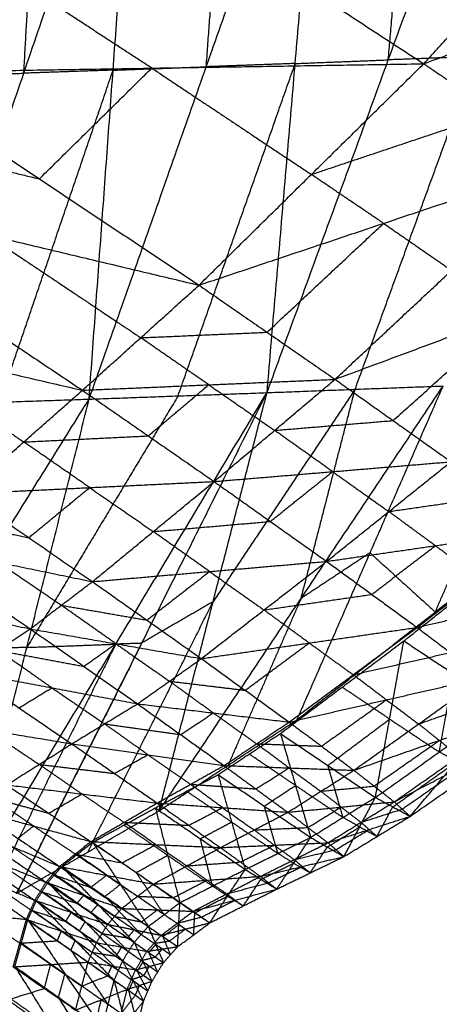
# Model space of a CAD drawing. Header units: millimetres. Extents: x -106 to 110, y -96 to 120.
# Tile 663 of 1020: x 90.8 to 92.24, y -45.35 to -41.97. Entities that reach past the tile are written whole.
import ezdxf

# ---------------------------------------------------------------- set-up
doc = ezdxf.new("R2010")
doc.units = ezdxf.units.MM
doc.header["$MEASUREMENT"] = 0
doc.layers.add('Default', color=7, linetype='Continuous', true_color=0x000000)

msp = doc.modelspace()

# ---------------------------------------------------------------- linework, layer by layer
at = {"layer": 'Default'}
for points in [[(91.6527, -43.2514, 10.3693), (92.0692, -42.1081, 9.6405), (92.4856, -40.9648, 8.9117)], [(91.0417, -43.2737, 10.063), (91.444, -42.1317, 9.3256), (91.8463, -40.9897, 8.5881)], [(91.6527, -43.2514, 10.3693), (91.7495, -42.1206, 9.4787), (91.8463, -40.9897, 8.5881)], [(92.0692, -42.1081, 9.6405), (92.1176, -41.5427, 9.1952), (92.166, -40.9773, 8.7499)], [(90.4282, -43.2945, 9.7591), (90.8173, -42.1539, 9.0142), (91.2064, -41.0132, 8.2692)], [(90.8173, -42.1539, 9.0142), (90.8498, -41.5889, 8.5628), (90.8823, -41.024, 8.1115)], [(91.0417, -43.2737, 10.063), (91.124, -42.1435, 9.1661), (91.2064, -41.0132, 8.2692)], [(91.444, -42.1317, 9.3256), (91.4852, -41.5666, 8.8771), (91.5264, -41.0015, 8.4286)], [(92.191, -42.1214, 13.5928), (92.557, -41.7186, 13.5853), (92.9229, -41.3159, 13.5778)], [(90.3227, -42.1516, 13.5893), (90.6732, -41.7561, 13.6097), (91.0236, -41.3605, 13.6301)], [(91.0236, -41.3605, 13.6301), (91.6073, -41.7409, 13.6115), (92.191, -42.1214, 13.5928)], [(92.191, -42.1214, 13.5928), (92.818, -41.8891, 13.476), (93.4451, -41.6568, 13.3592)], [(91.2569, -42.1365, 13.591), (90.965, -41.9463, 13.6004), (90.6732, -41.7561, 13.6097)], [(91.7495, -42.1206, 9.4787), (91.9093, -42.1144, 9.5596), (92.0692, -42.1081, 9.6405)], [(91.9552, -43.2399, 10.522), (92.1634, -42.6683, 10.1576), (92.3716, -42.0966, 9.7932)], [(92.3716, -42.0966, 9.7932), (92.2204, -42.1024, 9.7169), (92.0692, -42.1081, 9.6405)], [(90.3227, -42.1516, 13.5893), (91.2569, -42.1365, 13.591), (92.191, -42.1214, 13.5928)], [(90.7349, -43.2841, 9.9111), (90.9295, -42.7138, 9.5386), (91.124, -42.1435, 9.1661)], [(91.124, -42.1435, 9.1661), (90.9707, -42.1487, 9.0901), (90.8173, -42.1539, 9.0142)], [(90.8709, -42.5169, 13.6018), (91.0639, -42.3267, 13.5964), (91.2569, -42.1365, 13.591)], [(91.124, -42.1435, 9.1661), (91.284, -42.1376, 9.2458), (91.444, -42.1317, 9.3256)], [(91.2569, -42.1365, 13.591), (91.5309, -42.3191, 13.5973), (91.805, -42.5018, 13.6036)], [(91.3472, -43.2626, 10.2162), (91.5484, -42.6916, 9.8474), (91.7495, -42.1206, 9.4787)], [(91.4191, -42.8822, 13.6144), (91.805, -42.5018, 13.6036), (92.191, -42.1214, 13.5928)], [(91.7495, -42.1206, 9.4787), (91.5968, -42.1262, 9.4021), (91.444, -42.1317, 9.3256)], [(92.191, -42.1214, 13.5928), (92.439, -42.2894, 13.5037), (92.6869, -42.4573, 13.4146)], [(90.3227, -42.1516, 13.5893), (90.8709, -42.5169, 13.6018), (91.4191, -42.8822, 13.6144)], [(90.4932, -42.1647, 8.8564), (90.6552, -42.1593, 8.9353), (90.8173, -42.1539, 9.0142)], [(91.805, -42.5018, 13.6036), (92.122, -42.3956, 13.5537), (92.439, -42.2894, 13.5037)], [(90.1415, -42.3432, 13.5783), (90.5062, -42.4301, 13.5901), (90.8709, -42.5169, 13.6018)], [(91.4191, -42.8822, 13.6144), (92.053, -42.6698, 13.5145), (92.6869, -42.4573, 13.4146)], [(91.8864, -43.2057, 13.4859), (92.2867, -42.8315, 13.4502), (92.6869, -42.4573, 13.4146)], [(92.053, -42.6698, 13.5145), (91.929, -42.5858, 13.5591), (91.805, -42.5018, 13.6036)], [(89.9604, -42.5348, 13.5673), (90.4895, -42.889, 13.5982), (91.0187, -43.2432, 13.6292)], [(89.9604, -42.5348, 13.5673), (90.6897, -42.7085, 13.5909), (91.4191, -42.8822, 13.6144)], [(91.6528, -43.0439, 13.5502), (91.8529, -42.8568, 13.5323), (92.053, -42.6698, 13.5145)], [(92.053, -42.6698, 13.5145), (92.1698, -42.7506, 13.4824), (92.2867, -42.8315, 13.4502)], [(90.6897, -42.7085, 13.5909), (90.9543, -42.8856, 13.6063), (91.2189, -43.0627, 13.6218)], [(91.8864, -43.2057, 13.4859), (92.4975, -42.9783, 13.3211), (93.1085, -42.7509, 13.1562)], [(91.0187, -43.2432, 13.6292), (91.2189, -43.0627, 13.6218), (91.4191, -42.8822, 13.6144)], [(91.4191, -42.8822, 13.6144), (91.6528, -43.0439, 13.5502), (91.8864, -43.2057, 13.4859)], [(89.596, -42.9144, 13.5464), (90.3073, -43.0788, 13.5878), (91.0187, -43.2432, 13.6292)], [(92.0856, -43.3473, 13.3855), (92.2915, -43.1628, 13.3533), (92.4975, -42.9783, 13.3211)], [(91.2189, -43.0627, 13.6218), (91.4358, -43.0533, 13.586), (91.6528, -43.0439, 13.5502)], [(91.4526, -43.2245, 13.5575), (91.3357, -43.1436, 13.5897), (91.2189, -43.0627, 13.6218)], [(90.3073, -43.0788, 13.5878), (90.5623, -43.2498, 13.6129), (90.8173, -43.4209, 13.638)], [(91.0187, -43.2432, 13.6292), (91.4526, -43.2245, 13.5575), (91.8864, -43.2057, 13.4859)], [(91.2448, -43.4, 13.5793), (91.3487, -43.3122, 13.5684), (91.4526, -43.2245, 13.5575)], [(91.2819, -44.6882, 12.3244), (91.7698, -43.9583, 11.4995), (92.2577, -43.2284, 10.6747)], [(91.4526, -43.2245, 13.5575), (91.5656, -43.3028, 13.5326), (91.6787, -43.3812, 13.5077)], [(91.471, -43.5568, 13.5295), (91.6787, -43.3812, 13.5077), (91.8864, -43.2057, 13.4859)], [(91.6527, -43.2514, 10.3693), (91.9552, -43.2399, 10.522), (92.2577, -43.2284, 10.6747)], [(91.7556, -44.3753, 11.9977), (92.0067, -43.8018, 11.3362), (92.2577, -43.2284, 10.6747)], [(91.8864, -43.2057, 13.4859), (92.0856, -43.3473, 13.3855), (92.2847, -43.4889, 13.2851)], [(90.6142, -44.9797, 12.599), (91.1335, -44.1156, 11.4841), (91.6527, -43.2514, 10.3693)], [(90.6159, -43.5985, 13.6469), (90.8173, -43.4209, 13.638), (91.0187, -43.2432, 13.6292)], [(90.7922, -44.9736, 12.6871), (91.2225, -44.1125, 11.5282), (91.6527, -43.2514, 10.3693)], [(90.7926, -44.9716, 12.6881), (91.2227, -44.1115, 11.5287), (91.6527, -43.2514, 10.3693)], [(91.3472, -43.2626, 10.2162), (91.0876, -43.6946, 10.7736), (90.828, -44.1267, 11.331)], [(91.0187, -43.2432, 13.6292), (91.2448, -43.4, 13.5793), (91.471, -43.5568, 13.5295)], [(91.0417, -43.2737, 10.063), (91.3472, -43.2626, 10.2162), (91.6527, -43.2514, 10.3693)], [(91.2819, -44.6882, 12.3244), (91.4673, -43.9698, 11.3469), (91.6527, -43.2514, 10.3693)], [(91.9552, -43.2399, 10.522), (91.7113, -43.6049, 10.9344), (91.4673, -43.9698, 11.3469)], [(91.7698, -43.9583, 11.4995), (91.8625, -43.5991, 11.0108), (91.9552, -43.2399, 10.522)], [(89.9645, -45.002, 12.2783), (90.5031, -44.1379, 11.1707), (91.0417, -43.2737, 10.063)], [(90.4282, -43.2945, 9.7591), (90.7349, -43.2841, 9.9111), (91.0417, -43.2737, 10.063)], [(90.6142, -44.9797, 12.599), (90.828, -44.1267, 11.331), (91.0417, -43.2737, 10.063)], [(91.6787, -43.3812, 13.5077), (91.8822, -43.3642, 13.4466), (92.0856, -43.3473, 13.3855)], [(90.8173, -43.4209, 13.638), (91.0311, -43.4104, 13.6087), (91.2448, -43.4, 13.5793)], [(91.8779, -43.5228, 13.4073), (91.7783, -43.452, 13.4575), (91.6787, -43.3812, 13.5077)], [(91.0435, -43.5776, 13.5882), (90.9304, -43.4993, 13.6131), (90.8173, -43.4209, 13.638)], [(92.2303, -44.0051, 11.7065), (92.3558, -43.7184, 11.3758), (92.4814, -43.4317, 11.045)], [(91.471, -43.5568, 13.5295), (91.8779, -43.5228, 13.4073), (92.2847, -43.4889, 13.2851)], [(91.8573, -43.8312, 13.3621), (92.071, -43.66, 13.3236), (92.2847, -43.4889, 13.2851)], [(91.6641, -43.694, 13.4458), (91.771, -43.6084, 13.4266), (91.8779, -43.5228, 13.4073)], [(91.8779, -43.5228, 13.4073), (91.9744, -43.5914, 13.3655), (92.071, -43.66, 13.3236)], [(90.6159, -43.5985, 13.6469), (91.0435, -43.5776, 13.5882), (91.471, -43.5568, 13.5295)], [(91.0531, -43.9008, 13.5774), (91.262, -43.7288, 13.5535), (91.471, -43.5568, 13.5295)], [(91.471, -43.5568, 13.5295), (91.6641, -43.694, 13.4458), (91.8573, -43.8312, 13.3621)], [(90.6159, -43.5985, 13.6469), (90.8345, -43.7497, 13.6121), (91.0531, -43.9008, 13.5774)], [(90.8345, -43.7497, 13.6121), (90.939, -43.6637, 13.6002), (91.0435, -43.5776, 13.5882)], [(91.0435, -43.5776, 13.5882), (91.1528, -43.6532, 13.5708), (91.262, -43.7288, 13.5535)], [(91.7556, -44.3753, 11.9977), (92.2303, -44.0051, 11.7065), (92.705, -43.635, 11.4154)], [(92.071, -43.66, 13.3236), (92.2578, -43.633, 13.2416), (92.4445, -43.606, 13.1596)], [(92.2308, -43.7772, 13.198), (92.1509, -43.7186, 13.2608), (92.071, -43.66, 13.3236)], [(90.513, -43.6834, 13.6521), (90.6738, -43.7165, 13.6321), (90.8345, -43.7497, 13.6121)], [(91.262, -43.7288, 13.5535), (91.4631, -43.7114, 13.4996), (91.6641, -43.694, 13.4458)], [(91.4552, -43.866, 13.4697), (91.3586, -43.7974, 13.5116), (91.262, -43.7288, 13.5535)], [(91.8573, -43.8312, 13.3621), (92.2308, -43.7772, 13.198), (92.6043, -43.7232, 13.034)], [(92.168, -44.0581, 13.1463), (92.3862, -43.8906, 13.0901), (92.6043, -43.7232, 13.034)], [(90.4101, -43.7682, 13.6573), (90.6249, -43.9157, 13.6309), (90.8396, -44.0631, 13.6044)], [(90.4101, -43.7682, 13.6573), (90.7316, -43.8345, 13.6173), (91.0531, -43.9008, 13.5774)], [(92.1225, -44.1043, 11.7635), (92.3326, -43.9386, 11.6356), (92.5428, -43.7729, 11.5077)], [(92.0067, -43.8018, 11.3362), (91.8882, -43.8801, 11.4179), (91.7698, -43.9583, 11.4995)], [(92.0067, -43.8018, 11.3362), (92.1185, -43.9035, 11.5214), (92.2303, -44.0051, 11.7065)], [(92.0126, -43.9446, 13.2542), (92.1217, -43.8609, 13.2261), (92.2308, -43.7772, 13.198)], [(92.2308, -43.7772, 13.198), (92.3085, -43.8339, 13.1441), (92.3862, -43.8906, 13.0901)], [(90.7316, -43.8345, 13.6173), (90.839, -43.9082, 13.6041), (90.9463, -43.982, 13.5909)], [(91.0531, -43.9008, 13.5774), (91.4552, -43.866, 13.4697), (91.8573, -43.8312, 13.3621)], [(91.4271, -44.1651, 13.4445), (91.6422, -43.9981, 13.4033), (91.8573, -43.8312, 13.3621)], [(91.8573, -43.8312, 13.3621), (92.0126, -43.9446, 13.2542), (92.168, -44.0581, 13.1463)], [(91.2401, -44.0329, 13.5109), (91.3476, -43.9495, 13.4903), (91.4552, -43.866, 13.4697)], [(91.4552, -43.866, 13.4697), (91.5487, -43.9321, 13.4365), (91.6422, -43.9981, 13.4033)], [(90.8396, -44.0631, 13.6044), (90.9463, -43.982, 13.5909), (91.0531, -43.9008, 13.5774)], [(91.0531, -43.9008, 13.5774), (91.2401, -44.0329, 13.5109), (91.4271, -44.1651, 13.4445)], [(92.168, -44.0581, 13.1463), (92.503, -43.9798, 12.9512), (92.838, -43.9015, 12.7561)], [(90.1978, -43.9261, 13.6703), (90.5187, -43.9946, 13.6373), (90.8396, -44.0631, 13.6044)], [(91.0372, -44.8299, 12.5063), (91.2523, -44.3999, 11.9266), (91.4673, -43.9698, 11.3469)], [(91.4673, -43.9698, 11.3469), (91.345, -44.0407, 11.4378), (91.2227, -44.1115, 11.5287)], [(91.7698, -43.9583, 11.4995), (91.6443, -44.245, 11.8303), (91.5188, -44.5317, 12.1611)], [(91.6422, -43.9981, 13.4033), (91.8274, -43.9714, 13.3287), (92.0126, -43.9446, 13.2542)], [(90.9463, -43.982, 13.5909), (91.0932, -44.0075, 13.5509), (91.2401, -44.0329, 13.5109)], [(91.1334, -44.1141, 13.5245), (91.0398, -44.048, 13.5577), (90.9463, -43.982, 13.5909)], [(91.7976, -44.1116, 13.2954), (91.7199, -44.0548, 13.3493), (91.6422, -43.9981, 13.4033)], [(90.6196, -44.2106, 13.6366), (90.7296, -44.1368, 13.6205), (90.8396, -44.0631, 13.6044)], [(90.8396, -44.0631, 13.6044), (91.0236, -44.1918, 13.5476), (91.2076, -44.3205, 13.4907)], [(90.8396, -44.0631, 13.6044), (91.1334, -44.1141, 13.5245), (91.4271, -44.1651, 13.4445)], [(91.4271, -44.1651, 13.4445), (91.7976, -44.1116, 13.2954), (92.168, -44.0581, 13.1463)], [(91.7288, -44.3833, 13.2652), (91.9484, -44.2207, 13.2058), (92.168, -44.0581, 13.1463)], [(92.168, -44.0581, 13.1463), (92.282, -44.1443, 13.0247), (92.396, -44.2306, 12.9032)], [(90.7924, -44.9726, 12.6876), (91.0075, -44.5421, 12.1082), (91.2227, -44.1115, 11.5287)], [(91.2225, -44.1125, 11.5282), (91.0074, -44.5426, 12.1079), (90.7924, -44.9726, 12.6876)], [(91.2225, -44.1125, 11.5282), (91.178, -44.114, 11.5062), (91.1335, -44.1156, 11.4841)], [(91.578, -44.2742, 13.3549), (91.6878, -44.1929, 13.3251), (91.7976, -44.1116, 13.2954)], [(91.6986, -44.4225, 12.0301), (91.9106, -44.2634, 11.8968), (92.1225, -44.1043, 11.7635)], [(91.7976, -44.1116, 13.2954), (91.873, -44.1661, 13.2506), (91.9484, -44.2207, 13.2058)], [(92.0249, -44.6419, 12.28), (92.0737, -44.3731, 12.0217), (92.1225, -44.1043, 11.7635)], [(92.1225, -44.1043, 11.7635), (92.2932, -44.2174, 11.8955), (92.4638, -44.3305, 12.0275)], [(90.828, -44.1267, 11.331), (90.6655, -44.1323, 11.2508), (90.5031, -44.1379, 11.1707)], [(91.1335, -44.1156, 11.4841), (90.9183, -44.5461, 12.0636), (90.7032, -44.9766, 12.643)], [(90.7296, -44.1368, 13.6205), (90.8766, -44.1643, 13.584), (91.0236, -44.1918, 13.5476)], [(90.9136, -44.2655, 13.5636), (90.8216, -44.2012, 13.5921), (90.7296, -44.1368, 13.6205)], [(90.828, -44.1267, 11.331), (90.9807, -44.1211, 11.4076), (91.1335, -44.1156, 11.4841)], [(91.0236, -44.1918, 13.5476), (91.0785, -44.1529, 13.536), (91.1334, -44.1141, 13.5245)], [(91.1334, -44.1141, 13.5245), (91.2254, -44.1784, 13.496), (91.3174, -44.2428, 13.4676)], [(91.9484, -44.2207, 13.2058), (92.1152, -44.1825, 13.1152), (92.282, -44.1443, 13.0247)], [(91.2076, -44.3205, 13.4907), (91.3174, -44.2428, 13.4676), (91.4271, -44.1651, 13.4445)], [(91.4271, -44.1651, 13.4445), (91.578, -44.2742, 13.3549), (91.7288, -44.3833, 13.2652)], [(90.6196, -44.2106, 13.6366), (90.8008, -44.3344, 13.5906), (90.9819, -44.4581, 13.5447)], [(90.6196, -44.2106, 13.6366), (90.9136, -44.2655, 13.5636), (91.2076, -44.3205, 13.4907)], [(91.3174, -44.2428, 13.4676), (91.4477, -44.2585, 13.4112), (91.578, -44.2742, 13.3549)], [(91.4682, -44.3519, 13.378), (91.3928, -44.2973, 13.4228), (91.3174, -44.2428, 13.4676)], [(91.7288, -44.3833, 13.2652), (92.0624, -44.3069, 13.0842), (92.396, -44.2306, 12.9032)], [(92.0624, -44.3069, 13.0842), (92.0054, -44.2638, 13.145), (91.9484, -44.2207, 13.2058)], [(91.9509, -44.5489, 13.0581), (92.1735, -44.3898, 12.9806), (92.396, -44.2306, 12.9032)], [(92.2444, -44.4862, 12.1538), (92.2688, -44.3518, 12.0246), (92.2932, -44.2174, 11.8955)], [(90.8008, -44.3344, 13.5906), (90.8572, -44.3, 13.5771), (90.9136, -44.2655, 13.5636)], [(90.9136, -44.2655, 13.5636), (91.0042, -44.3274, 13.5407), (91.0947, -44.3893, 13.5177)], [(92.0737, -44.3731, 12.0217), (91.9921, -44.3182, 11.9593), (91.9106, -44.2634, 11.8968)], [(91.8398, -44.4661, 13.1617), (91.9511, -44.3865, 13.1229), (92.0624, -44.3069, 13.0842)], [(92.0624, -44.3069, 13.0842), (92.1179, -44.3484, 13.0324), (92.1735, -44.3898, 12.9806)], [(92.1735, -44.3898, 12.9806), (92.32, -44.3385, 12.8795), (92.4666, -44.2873, 12.7784)], [(90.9819, -44.4581, 13.5447), (91.0947, -44.3893, 13.5177), (91.2076, -44.3205, 13.4907)], [(91.2076, -44.3205, 13.4907), (91.3562, -44.4265, 13.4112), (91.5049, -44.5326, 13.3317)], [(91.2076, -44.3205, 13.4907), (91.4682, -44.3519, 13.378), (91.7288, -44.3833, 13.2652)], [(91.9509, -44.5489, 13.0581), (92.2441, -44.4465, 12.8559), (92.5372, -44.344, 12.6536)], [(92.0249, -44.6419, 12.28), (92.2444, -44.4862, 12.1538), (92.4638, -44.3305, 12.0275)], [(92.0894, -44.6574, 12.8415), (92.3133, -44.5007, 12.7476), (92.5372, -44.344, 12.6536)], [(92.1441, -44.7072, 12.632), (92.304, -44.5188, 12.3298), (92.4638, -44.3305, 12.0275)], [(90.4023, -44.3611, 13.6704), (90.6921, -44.4096, 13.6076), (90.9819, -44.4581, 13.5447)], [(91.2819, -44.6882, 12.3244), (91.5188, -44.5317, 12.1611), (91.7556, -44.3753, 11.9977)], [(91.3562, -44.4265, 13.4112), (91.4122, -44.3892, 13.3946), (91.4682, -44.3519, 13.378)], [(91.4682, -44.3519, 13.378), (91.5425, -44.4049, 13.3382), (91.6168, -44.458, 13.2984)], [(91.5049, -44.5326, 13.3317), (91.6168, -44.458, 13.2984), (91.7288, -44.3833, 13.2652)], [(91.7288, -44.3833, 13.2652), (91.8398, -44.4661, 13.1617), (91.9509, -44.5489, 13.0581)], [(91.8618, -44.5322, 12.1551), (91.9677, -44.4526, 12.0884), (92.0737, -44.3731, 12.0217)], [(92.0737, -44.3731, 12.0217), (92.159, -44.4296, 12.0878), (92.2444, -44.4862, 12.1538)], [(90.6921, -44.4096, 13.6076), (90.7811, -44.4692, 13.59), (90.8702, -44.5287, 13.5724)], [(91.0947, -44.3893, 13.5177), (91.2255, -44.4079, 13.4644), (91.3562, -44.4265, 13.4112)], [(91.2434, -44.4954, 13.4382), (91.1691, -44.4423, 13.478), (91.0947, -44.3893, 13.5177)], [(92.0894, -44.6574, 12.8415), (92.3405, -44.527, 12.6288), (92.5915, -44.3965, 12.4161)], [(92.1441, -44.7072, 12.632), (92.3678, -44.5518, 12.524), (92.5915, -44.3965, 12.4161)], [(92.2441, -44.4465, 12.8559), (92.2088, -44.4181, 12.9183), (92.1735, -44.3898, 12.9806)], [(91.4843, -44.564, 12.1782), (91.5915, -44.4932, 12.1041), (91.6986, -44.4225, 12.0301)], [(91.6986, -44.4225, 12.0301), (91.7505, -44.601, 12.2253), (91.8024, -44.7796, 12.4204)], [(91.6986, -44.4225, 12.0301), (91.8618, -44.5322, 12.1551), (92.0249, -44.6419, 12.28)], [(92.0202, -44.6032, 12.9498), (92.1321, -44.5248, 12.9029), (92.2441, -44.4465, 12.8559)], [(92.2441, -44.4465, 12.8559), (92.2787, -44.4736, 12.8017), (92.3133, -44.5007, 12.7476)], [(90.7584, -44.5992, 13.6001), (90.8702, -44.5287, 13.5724), (90.9819, -44.4581, 13.5447)], [(90.9819, -44.4581, 13.5447), (91.1286, -44.5598, 13.4768), (91.2752, -44.6614, 13.4088)], [(90.9819, -44.4581, 13.5447), (91.2434, -44.4954, 13.4382), (91.5049, -44.5326, 13.3317)], [(91.6168, -44.458, 13.2984), (91.7283, -44.462, 13.2301), (91.8398, -44.4661, 13.1617)], [(91.7279, -44.5408, 13.1949), (91.6724, -44.4994, 13.2467), (91.6168, -44.458, 13.2984)], [(91.1286, -44.5598, 13.4768), (91.186, -44.5276, 13.4575), (91.2434, -44.4954, 13.4382)], [(91.2434, -44.4954, 13.4382), (91.3167, -44.5462, 13.4042), (91.3901, -44.597, 13.3702)], [(91.7505, -44.601, 12.2253), (91.671, -44.5471, 12.1647), (91.5915, -44.4932, 12.1041)], [(92.0845, -44.6745, 12.456), (92.1942, -44.5967, 12.3929), (92.304, -44.5188, 12.3298)], [(92.304, -44.5188, 12.3298), (92.2742, -44.5025, 12.2418), (92.2444, -44.4862, 12.1538)], [(90.8702, -44.5287, 13.5724), (90.9994, -44.5442, 13.5246), (91.1286, -44.5598, 13.4768)], [(91.0168, -44.6303, 13.5044), (90.9435, -44.5795, 13.5384), (90.8702, -44.5287, 13.5724)], [(91.2752, -44.6614, 13.4088), (91.3901, -44.597, 13.3702), (91.5049, -44.5326, 13.3317)], [(91.5049, -44.5326, 13.3317), (91.6146, -44.6129, 13.238), (91.7243, -44.6932, 13.1444)], [(91.5049, -44.5326, 13.3317), (91.7279, -44.5408, 13.1949), (91.9509, -44.5489, 13.0581)], [(91.6146, -44.6129, 13.238), (91.6713, -44.5768, 13.2165), (91.7279, -44.5408, 13.1949)], [(91.7243, -44.6932, 13.1444), (91.8376, -44.6211, 13.1013), (91.9509, -44.5489, 13.0581)], [(91.7279, -44.5408, 13.1949), (91.7828, -44.5809, 13.1481), (91.8376, -44.6211, 13.1013)], [(91.9136, -44.7107, 12.3502), (91.8877, -44.6215, 12.2526), (91.8618, -44.5322, 12.1551)], [(91.9509, -44.5489, 13.0581), (92.0202, -44.6032, 12.9498), (92.0894, -44.6574, 12.8415)], [(92.1168, -44.6823, 12.7368), (92.2286, -44.6046, 12.6828), (92.3405, -44.527, 12.6288)], [(91.269, -44.6781, 12.3472), (91.3766, -44.621, 12.2627), (91.4843, -44.564, 12.1782)], [(91.4843, -44.564, 12.1782), (91.531, -44.7267, 12.3797), (91.5778, -44.8895, 12.5812)], [(91.4843, -44.564, 12.1782), (91.6433, -44.6718, 12.2993), (91.8024, -44.7796, 12.4204)], [(90.7584, -44.5992, 13.6001), (90.903, -44.6966, 13.5434), (91.0476, -44.794, 13.4867)], [(90.7584, -44.5992, 13.6001), (91.0168, -44.6303, 13.5044), (91.2752, -44.6614, 13.4088)], [(91.3901, -44.597, 13.3702), (91.5023, -44.605, 13.3041), (91.6146, -44.6129, 13.238)], [(91.4998, -44.6773, 13.2766), (91.4449, -44.6372, 13.3234), (91.3901, -44.597, 13.3702)], [(91.6433, -44.6718, 12.2993), (91.6969, -44.6364, 12.2623), (91.7505, -44.601, 12.2253)], [(91.7505, -44.601, 12.2253), (91.8321, -44.6559, 12.2877), (91.9136, -44.7107, 12.3502)], [(91.8376, -44.6211, 13.1013), (91.9289, -44.6121, 13.0256), (92.0202, -44.6032, 12.9498)], [(90.7062, -44.6429, 13.611), (90.8046, -44.6697, 13.5772), (90.903, -44.6966, 13.5434)], [(90.8507, -44.7402, 13.5543), (90.7784, -44.6916, 13.5827), (90.7062, -44.6429, 13.611)], [(90.903, -44.6966, 13.5434), (90.9599, -44.6635, 13.5239), (91.0168, -44.6303, 13.5044)], [(91.0168, -44.6303, 13.5044), (91.0891, -44.679, 13.4761), (91.1614, -44.7277, 13.4478)], [(91.531, -44.7267, 12.3797), (91.4538, -44.6739, 12.3212), (91.3766, -44.621, 12.2627)], [(91.8024, -44.7796, 12.4204), (91.9136, -44.7107, 12.3502), (92.0249, -44.6419, 12.28)], [(91.9069, -44.6753, 12.993), (91.8723, -44.6482, 13.0471), (91.8376, -44.6211, 13.1013)], [(91.9169, -44.8454, 12.7521), (91.9709, -44.7436, 12.516), (92.0249, -44.6419, 12.28)], [(92.0249, -44.6419, 12.28), (92.0845, -44.6745, 12.456), (92.1441, -44.7072, 12.632)], [(90.6539, -44.6865, 13.622), (90.7971, -44.783, 13.5695), (90.9404, -44.8794, 13.517)], [(90.6539, -44.6865, 13.622), (90.8507, -44.7402, 13.5543), (91.0476, -44.794, 13.4867)], [(90.7926, -44.9716, 12.6881), (91.0372, -44.8299, 12.5063), (91.2819, -44.6882, 12.3244)], [(91.0476, -44.794, 13.4867), (91.1614, -44.7277, 13.4478), (91.2752, -44.6614, 13.4088)], [(91.0535, -44.7964, 12.5127), (91.1612, -44.7373, 12.4299), (91.269, -44.6781, 12.3472)], [(91.269, -44.6781, 12.3472), (91.3112, -44.841, 12.5431), (91.3534, -45.0038, 12.7391)], [(91.269, -44.6781, 12.3472), (91.4234, -44.7838, 12.4642), (91.5778, -44.8895, 12.5812)], [(91.2752, -44.6614, 13.4088), (91.3839, -44.738, 13.3265), (91.4926, -44.8145, 13.2443)], [(91.2752, -44.6614, 13.4088), (91.4998, -44.6773, 13.2766), (91.7243, -44.6932, 13.1444)], [(91.3839, -44.738, 13.3265), (91.4419, -44.7077, 13.3016), (91.4998, -44.6773, 13.2766)], [(91.4998, -44.6773, 13.2766), (91.5541, -44.7156, 13.2355), (91.6085, -44.7539, 13.1943)], [(91.6901, -44.8346, 12.5008), (91.6667, -44.7532, 12.4001), (91.6433, -44.6718, 12.2993)], [(91.7243, -44.6932, 13.1444), (91.9069, -44.6753, 12.993), (92.0894, -44.6574, 12.8415)], [(91.7931, -44.7456, 13.0453), (91.85, -44.7105, 13.0191), (91.9069, -44.6753, 12.993)], [(91.8618, -44.798, 12.9461), (91.9756, -44.7277, 12.8938), (92.0894, -44.6574, 12.8415)], [(91.9069, -44.6753, 12.993), (91.9412, -44.7015, 12.9434), (91.9756, -44.7277, 12.8938)], [(91.9756, -44.7277, 12.8938), (92.0462, -44.705, 12.8153), (92.1168, -44.6823, 12.7368)], [(92.0305, -44.7763, 12.692), (92.0575, -44.7254, 12.574), (92.0845, -44.6745, 12.456)], [(92.0894, -44.6574, 12.8415), (92.1168, -44.6823, 12.7368), (92.1441, -44.7072, 12.632)], [(91.4926, -44.8145, 13.2443), (91.6085, -44.7539, 13.1943), (91.7243, -44.6932, 13.1444)], [(91.7243, -44.6932, 13.1444), (91.7931, -44.7456, 13.0453), (91.8618, -44.798, 12.9461)], [(91.8618, -44.798, 12.9461), (92.0029, -44.7526, 12.789), (92.1441, -44.7072, 12.632)], [(91.9709, -44.7436, 12.516), (91.9423, -44.7272, 12.4331), (91.9136, -44.7107, 12.3502)], [(91.9169, -44.8454, 12.7521), (92.0305, -44.7763, 12.692), (92.1441, -44.7072, 12.632)], [(90.6082, -44.7404, 13.6273), (90.7508, -44.8371, 13.5757), (90.8935, -44.9337, 13.5242)], [(90.6082, -44.7404, 13.6273), (90.7743, -44.8099, 13.5721), (90.9404, -44.8794, 13.517)], [(90.7971, -44.783, 13.5695), (90.8239, -44.7616, 13.5619), (90.8507, -44.7402, 13.5543)], [(90.8507, -44.7402, 13.5543), (90.9224, -44.7885, 13.5281), (90.994, -44.8367, 13.5018)], [(91.3112, -44.841, 12.5431), (91.2362, -44.7891, 12.4865), (91.1612, -44.7373, 12.4299)], [(91.1614, -44.7277, 13.4478), (91.2727, -44.7329, 13.3871), (91.3839, -44.738, 13.3265)], [(91.2701, -44.8043, 13.3655), (91.2157, -44.766, 13.4066), (91.1614, -44.7277, 13.4478)], [(91.4234, -44.7838, 12.4642), (91.4772, -44.7553, 12.4219), (91.531, -44.7267, 12.3797)], [(91.531, -44.7267, 12.3797), (91.6106, -44.7807, 12.4402), (91.6901, -44.8346, 12.5008)], [(91.6085, -44.7539, 13.1943), (91.7008, -44.7497, 13.1198), (91.7931, -44.7456, 13.0453)], [(91.6772, -44.8063, 13.0952), (91.6428, -44.7801, 13.1448), (91.6085, -44.7539, 13.1943)], [(91.8597, -44.8125, 12.5862), (91.9153, -44.7781, 12.5511), (91.9709, -44.7436, 12.516)], [(91.8893, -44.8217, 12.8491), (91.9461, -44.7871, 12.8191), (92.0029, -44.7526, 12.789)], [(91.9709, -44.7436, 12.516), (92.0007, -44.76, 12.604), (92.0305, -44.7763, 12.692)], [(92.0029, -44.7526, 12.789), (91.9893, -44.7402, 12.8414), (91.9756, -44.7277, 12.8938)], [(92.0029, -44.7526, 12.789), (92.0167, -44.7644, 12.7405), (92.0305, -44.7763, 12.692)], [(91.4656, -44.9467, 12.6601), (91.4445, -44.8653, 12.5621), (91.4234, -44.7838, 12.4642)], [(91.5778, -44.8895, 12.5812), (91.6901, -44.8346, 12.5008), (91.8024, -44.7796, 12.4204)], [(91.686, -44.9571, 12.8901), (91.7442, -44.8684, 12.6553), (91.8024, -44.7796, 12.4204)], [(91.8024, -44.7796, 12.4204), (91.8597, -44.8125, 12.5862), (91.9169, -44.8454, 12.7521)], [(90.5707, -44.8013, 13.6262), (90.7131, -44.8985, 13.5746), (90.8554, -44.9957, 13.5229)], [(90.5707, -44.8013, 13.6262), (90.7321, -44.8675, 13.5752), (90.8935, -44.9337, 13.5242)], [(90.7743, -44.8099, 13.5721), (90.8456, -44.8582, 13.5463), (90.9169, -44.9066, 13.5206)], [(90.9404, -44.8794, 13.517), (90.994, -44.8367, 13.5018), (91.0476, -44.794, 13.4867)], [(90.9479, -44.8793, 12.5748), (91.0007, -44.8378, 12.5437), (91.0535, -44.7964, 12.5127)], [(91.0476, -44.794, 13.4867), (91.155, -44.8669, 13.4154), (91.2625, -44.9399, 13.3442)], [(91.0476, -44.794, 13.4867), (91.2701, -44.8043, 13.3655), (91.4926, -44.8145, 13.2443)], [(91.0535, -44.7964, 12.5127), (91.1491, -44.941, 12.6555), (91.2447, -45.0856, 12.7984)], [(91.0535, -44.7964, 12.5127), (91.2035, -44.9001, 12.6259), (91.3534, -45.0038, 12.7391)], [(91.155, -44.8669, 13.4154), (91.2126, -44.8356, 13.3905), (91.2701, -44.8043, 13.3655)], [(91.2625, -44.9399, 13.3442), (91.3775, -44.8772, 13.2942), (91.4926, -44.8145, 13.2443)], [(91.2701, -44.8043, 13.3655), (91.3238, -44.8407, 13.3298), (91.3775, -44.8772, 13.2942)], [(91.4926, -44.8145, 13.2443), (91.6772, -44.8063, 13.0952), (91.8618, -44.798, 12.9461)], [(91.4926, -44.8145, 13.2443), (91.5612, -44.864, 13.1555), (91.6297, -44.9135, 13.0667)], [(91.5612, -44.864, 13.1555), (91.6192, -44.8352, 13.1253), (91.6772, -44.8063, 13.0952)], [(91.6297, -44.9135, 13.0667), (91.7458, -44.8558, 13.0064), (91.8618, -44.798, 12.9461)], [(91.6772, -44.8063, 13.0952), (91.7115, -44.831, 13.0508), (91.7458, -44.8558, 13.0064)], [(91.7458, -44.8558, 13.0064), (91.8175, -44.8387, 12.9277), (91.8893, -44.8217, 12.8491)], [(91.8015, -44.9012, 12.8211), (91.8306, -44.8569, 12.7037), (91.8597, -44.8125, 12.5862)], [(91.8618, -44.798, 12.9461), (91.8893, -44.8217, 12.8491), (91.9169, -44.8454, 12.7521)], [(90.994, -44.8367, 13.5018), (91.0745, -44.8518, 13.4586), (91.155, -44.8669, 13.4154)], [(91.1014, -44.9096, 13.4306), (91.0477, -44.8732, 13.4662), (90.994, -44.8367, 13.5018)], [(91.1491, -44.941, 12.6555), (91.0749, -44.8894, 12.5996), (91.0007, -44.8378, 12.5437)], [(91.2035, -44.9001, 12.6259), (91.2573, -44.8706, 12.5845), (91.3112, -44.841, 12.5431)], [(91.3112, -44.841, 12.5431), (91.3884, -44.8938, 12.6016), (91.4656, -44.9467, 12.6601)], [(91.6297, -44.9135, 13.0667), (91.7733, -44.8795, 12.9094), (91.9169, -44.8454, 12.7521)], [(91.686, -44.9571, 12.8901), (91.8015, -44.9012, 12.8211), (91.9169, -44.8454, 12.7521)], [(91.7442, -44.8684, 12.6553), (91.7172, -44.8515, 12.578), (91.6901, -44.8346, 12.5008)], [(91.7733, -44.8795, 12.9094), (91.7595, -44.8676, 12.9579), (91.7458, -44.8558, 13.0064)], [(90.5416, -44.8657, 13.6198), (90.684, -44.9636, 13.567), (90.8264, -45.0614, 13.5143)], [(90.5416, -44.8657, 13.6198), (90.6985, -44.9307, 13.5713), (90.8554, -44.9957, 13.5229)], [(90.7321, -44.8675, 13.5752), (90.8033, -44.9161, 13.5494), (90.8744, -44.9647, 13.5236)], [(90.8935, -44.9337, 13.5242), (90.9169, -44.9066, 13.5206), (90.9404, -44.8794, 13.517)], [(90.9003, -44.9339, 12.5897), (90.9241, -44.9066, 12.5822), (90.9479, -44.8793, 12.5748)], [(90.9404, -44.8794, 13.517), (91.0469, -44.9516, 13.4497), (91.1534, -45.0238, 13.3825)], [(90.9404, -44.8794, 13.517), (91.1014, -44.9096, 13.4306), (91.2625, -44.9399, 13.3442)], [(90.9479, -44.8793, 12.5748), (91.0721, -45.0099, 12.6936), (91.1963, -45.1404, 12.8124)], [(90.9479, -44.8793, 12.5748), (91.0963, -44.9824, 12.6866), (91.2447, -45.0856, 12.7984)], [(91.3534, -45.0038, 12.7391), (91.4656, -44.9467, 12.6601), (91.5778, -44.8895, 12.5812)], [(91.3775, -44.8772, 13.2942), (91.4694, -44.8706, 13.2248), (91.5612, -44.864, 13.1555)], [(91.4461, -44.9267, 13.2054), (91.4118, -44.902, 13.2498), (91.3775, -44.8772, 13.2942)], [(91.456, -45.0731, 13.0268), (91.5169, -44.9813, 12.804), (91.5778, -44.8895, 12.5812)], [(91.5778, -44.8895, 12.5812), (91.6319, -44.9233, 12.7356), (91.686, -44.9571, 12.8901)], [(91.6319, -44.9233, 12.7356), (91.6881, -44.8958, 12.6955), (91.7442, -44.8684, 12.6553)], [(91.6579, -44.9353, 12.9784), (91.7156, -44.9074, 12.9439), (91.7733, -44.8795, 12.9094)], [(91.7442, -44.8684, 12.6553), (91.7729, -44.8848, 12.7382), (91.8015, -44.9012, 12.8211)], [(91.7733, -44.8795, 12.9094), (91.7874, -44.8904, 12.8652), (91.8015, -44.9012, 12.8211)], [(90.9169, -44.9066, 13.5206), (90.9819, -44.9291, 13.4852), (91.0469, -44.9516, 13.4497)], [(91.0235, -44.9787, 13.4534), (90.9702, -44.9427, 13.487), (90.9169, -44.9066, 13.5206)], [(91.0721, -45.0099, 12.6936), (90.9981, -44.9582, 12.6379), (90.9241, -44.9066, 12.5822)], [(91.0469, -44.9516, 13.4497), (91.0742, -44.9306, 13.4401), (91.1014, -44.9096, 13.4306)], [(91.1014, -44.9096, 13.4306), (91.1547, -44.9457, 13.3969), (91.208, -44.9818, 13.3633)], [(91.2991, -45.0447, 12.7687), (91.2513, -44.9724, 12.6973), (91.2035, -44.9001, 12.6259)], [(91.2625, -44.9399, 13.3442), (91.4461, -44.9267, 13.2054), (91.6297, -44.9135, 13.0667)], [(91.3988, -45.0333, 13.1865), (91.5143, -44.9734, 13.1266), (91.6297, -44.9135, 13.0667)], [(91.571, -45.0151, 12.9584), (91.6015, -44.9692, 12.847), (91.6319, -44.9233, 12.7356)], [(91.6297, -44.9135, 13.0667), (91.6579, -44.9353, 12.9784), (91.686, -44.9571, 12.8901)], [(90.6985, -44.9307, 13.5713), (90.7697, -44.9796, 13.545), (90.8409, -45.0286, 13.5186)], [(90.8554, -44.9957, 13.5229), (90.8744, -44.9647, 13.5236), (90.8935, -44.9337, 13.5242)], [(90.8609, -44.9965, 12.5889), (90.8806, -44.9652, 12.5893), (90.9003, -44.9339, 12.5897)], [(90.8935, -44.9337, 13.5242), (90.9995, -45.0061, 13.4579), (91.1056, -45.0784, 13.3916)], [(90.8935, -44.9337, 13.5242), (91.0235, -44.9787, 13.4534), (91.1534, -45.0238, 13.3825)], [(90.9003, -44.9339, 12.5897), (91.0286, -45.0689, 12.7003), (91.1569, -45.2038, 12.811)], [(90.9003, -44.9339, 12.5897), (91.0483, -45.0372, 12.701), (91.1963, -45.1404, 12.8124)], [(91.0963, -44.9824, 12.6866), (91.1227, -44.9617, 12.671), (91.1491, -44.941, 12.6555)], [(91.1491, -44.941, 12.6555), (91.2241, -44.9929, 12.7121), (91.2991, -45.0447, 12.7687)], [(91.1534, -45.0238, 13.3825), (91.208, -44.9818, 13.3633), (91.2625, -44.9399, 13.3442)], [(91.2625, -44.9399, 13.3442), (91.3307, -44.9866, 13.2653), (91.3988, -45.0333, 13.1865)], [(91.3307, -44.9866, 13.2653), (91.3884, -44.9567, 13.2354), (91.4461, -44.9267, 13.2054)], [(91.3988, -45.0333, 13.1865), (91.5424, -44.9952, 13.0383), (91.686, -44.9571, 12.8901)], [(91.4461, -44.9267, 13.2054), (91.4802, -44.9501, 13.166), (91.5143, -44.9734, 13.1266)], [(91.456, -45.0731, 13.0268), (91.571, -45.0151, 12.9584), (91.686, -44.9571, 12.8901)], [(91.5169, -44.9813, 12.804), (91.4913, -44.964, 12.732), (91.4656, -44.9467, 12.6601)], [(91.5143, -44.9734, 13.1266), (91.5861, -44.9544, 13.0525), (91.6579, -44.9353, 12.9784)], [(90.8744, -44.9647, 13.5236), (90.937, -44.9854, 13.4907), (90.9995, -45.0061, 13.4579)], [(90.9805, -45.0371, 13.4573), (90.9275, -45.0009, 13.4904), (90.8744, -44.9647, 13.5236)], [(91.0286, -45.0689, 12.7003), (90.9546, -45.017, 12.6448), (90.8806, -44.9652, 12.5893)], [(90.9995, -45.0061, 13.4579), (91.0115, -44.9924, 13.4556), (91.0235, -44.9787, 13.4534)], [(91.0235, -44.9787, 13.4534), (91.0765, -45.0149, 13.4202), (91.1295, -45.0511, 13.3871)], [(91.2205, -45.113, 12.8054), (91.1584, -45.0477, 12.746), (91.0963, -44.9824, 12.6866)], [(91.208, -44.9818, 13.3633), (91.2693, -44.9842, 13.3143), (91.3307, -44.9866, 13.2653)], [(91.2761, -45.0285, 13.2845), (91.242, -45.0052, 13.3239), (91.208, -44.9818, 13.3633)], [(91.4047, -45.0385, 12.8829), (91.4608, -45.0099, 12.8434), (91.5169, -44.9813, 12.804)], [(91.5424, -44.9952, 13.0383), (91.5284, -44.9843, 13.0825), (91.5143, -44.9734, 13.1266)], [(91.5169, -44.9813, 12.804), (91.544, -44.9982, 12.8812), (91.571, -45.0151, 12.9584)], [(90.4932, -45.0263, 13.592), (90.6598, -45.0439, 13.5532), (90.8264, -45.0614, 13.5143)], [(90.8264, -45.0614, 13.5143), (90.8409, -45.0286, 13.5186), (90.8554, -44.9957, 13.5229)], [(90.831, -45.0625, 12.5743), (90.846, -45.0295, 12.5816), (90.8609, -44.9965, 12.5889)], [(90.8554, -44.9957, 13.5229), (90.9612, -45.0685, 13.4565), (91.0669, -45.1413, 13.3902)], [(90.8554, -44.9957, 13.5229), (90.9805, -45.0371, 13.4573), (91.1056, -45.0784, 13.3916)], [(90.8609, -44.9965, 12.5889), (90.9943, -45.1338, 12.6925), (91.1276, -45.271, 12.7962)], [(90.8609, -44.9965, 12.5889), (91.0089, -45.1002, 12.6999), (91.1569, -45.2038, 12.811)], [(91.0483, -45.0372, 12.701), (91.0602, -45.0235, 12.6973), (91.0721, -45.0099, 12.6936)], [(91.0721, -45.0099, 12.6936), (91.1463, -45.0614, 12.7495), (91.2205, -45.113, 12.8054)], [(91.1056, -45.0784, 13.3916), (91.1295, -45.0511, 13.3871), (91.1534, -45.0238, 13.3825)], [(91.1534, -45.0238, 13.3825), (91.2211, -45.0699, 13.3074), (91.2888, -45.116, 13.2322)], [(91.1534, -45.0238, 13.3825), (91.2761, -45.0285, 13.2845), (91.3988, -45.0333, 13.1865)], [(91.2447, -45.0856, 12.7984), (91.2991, -45.0447, 12.7687), (91.3534, -45.0038, 12.7391)], [(91.3457, -45.1551, 13.0785), (91.3496, -45.0795, 12.9088), (91.3534, -45.0038, 12.7391)], [(91.3534, -45.0038, 12.7391), (91.4047, -45.0385, 12.8829), (91.456, -45.0731, 13.0268)], [(91.4274, -45.0532, 13.1066), (91.4849, -45.0242, 13.0725), (91.5424, -44.9952, 13.0383)], [(91.5424, -44.9952, 13.0383), (91.5567, -45.0051, 12.9984), (91.571, -45.0151, 12.9584)], [(90.6598, -45.0439, 13.5532), (90.7318, -45.0934, 13.5244), (90.8037, -45.1429, 13.4956)], [(90.8409, -45.0286, 13.5186), (90.901, -45.0485, 13.4876), (90.9612, -45.0685, 13.4565)], [(90.9467, -45.1014, 13.4522), (90.8938, -45.065, 13.4854), (90.8409, -45.0286, 13.5186)], [(90.9943, -45.1338, 12.6925), (90.9201, -45.0816, 12.6371), (90.846, -45.0295, 12.5816)], [(90.9612, -45.0685, 13.4565), (90.9708, -45.0528, 13.4569), (90.9805, -45.0371, 13.4573)], [(90.9805, -45.0371, 13.4573), (91.0334, -45.0735, 13.4241), (91.0863, -45.1098, 13.3909)], [(91.1766, -45.1721, 12.8117), (91.1125, -45.1047, 12.7564), (91.0483, -45.0372, 12.701)], [(91.1295, -45.0511, 13.3871), (91.1753, -45.0605, 13.3472), (91.2211, -45.0699, 13.3074)], [(91.1972, -45.0972, 13.3119), (91.1633, -45.0742, 13.3495), (91.1295, -45.0511, 13.3871)], [(91.2211, -45.0699, 13.3074), (91.2486, -45.0492, 13.2959), (91.2761, -45.0285, 13.2845)], [(91.2761, -45.0285, 13.2845), (91.31, -45.0516, 13.2469), (91.3438, -45.0747, 13.2094)], [(91.2888, -45.116, 13.2322), (91.3438, -45.0747, 13.2094), (91.3988, -45.0333, 13.1865)], [(91.3496, -45.0795, 12.9088), (91.3243, -45.0621, 12.8388), (91.2991, -45.0447, 12.7687)], [(91.3438, -45.0747, 13.2094), (91.3856, -45.0639, 13.158), (91.4274, -45.0532, 13.1066)], [(91.3988, -45.0333, 13.1865), (91.4274, -45.0532, 13.1066), (91.456, -45.0731, 13.0268)], [(91.4009, -45.1141, 13.0526), (91.4028, -45.0763, 12.9678), (91.4047, -45.0385, 12.8829)], [(90.781, -45.2244, 13.4768), (90.8037, -45.1429, 13.4956), (90.8264, -45.0614, 13.5143)], [(90.7867, -45.2231, 12.505), (90.8089, -45.1428, 12.5397), (90.831, -45.0625, 12.5743)], [(90.8264, -45.0614, 13.5143), (90.9323, -45.1347, 13.4469), (91.0381, -45.208, 13.3795)], [(90.8264, -45.0614, 13.5143), (90.9467, -45.1014, 13.4522), (91.0669, -45.1413, 13.3902)], [(90.831, -45.0625, 12.5743), (90.9586, -45.2487, 12.6511), (91.0863, -45.435, 12.7278)], [(90.831, -45.0625, 12.5743), (90.9793, -45.1667, 12.6853), (91.1276, -45.271, 12.7962)], [(91.0089, -45.1002, 12.6999), (91.0188, -45.0845, 12.7001), (91.0286, -45.0689, 12.7003)], [(91.0286, -45.0689, 12.7003), (91.1026, -45.1205, 12.756), (91.1766, -45.1721, 12.8117)], [(91.0669, -45.1413, 13.3902), (91.0863, -45.1098, 13.3909), (91.1056, -45.0784, 13.3916)], [(91.1056, -45.0784, 13.3916), (91.1729, -45.1247, 13.3173), (91.2403, -45.1709, 13.243)], [(91.1056, -45.0784, 13.3916), (91.1972, -45.0972, 13.3119), (91.2888, -45.116, 13.2322)], [(91.1963, -45.1404, 12.8124), (91.2205, -45.113, 12.8054), (91.2447, -45.0856, 12.7984)], [(91.2447, -45.0856, 12.7984), (91.2708, -45.1478, 12.9445), (91.297, -45.2101, 13.0907)], [(91.2447, -45.0856, 12.7984), (91.2952, -45.1204, 12.9384), (91.3457, -45.1551, 13.0785)], [(91.2888, -45.116, 13.2322), (91.3724, -45.0946, 13.1295), (91.456, -45.0731, 13.0268)], [(91.2952, -45.1204, 12.9384), (91.3224, -45.0999, 12.9236), (91.3496, -45.0795, 12.9088)], [(91.3724, -45.0946, 13.1295), (91.3581, -45.0846, 13.1694), (91.3438, -45.0747, 13.2094)], [(91.3457, -45.1551, 13.0785), (91.4009, -45.1141, 13.0526), (91.456, -45.0731, 13.0268)], [(91.3496, -45.0795, 12.9088), (91.3752, -45.0968, 12.9807), (91.4009, -45.1141, 13.0526)], [(90.9323, -45.1347, 13.4469), (90.9395, -45.118, 13.4496), (90.9467, -45.1014, 13.4522)], [(90.9467, -45.1014, 13.4522), (90.9996, -45.138, 13.4185), (91.0525, -45.1746, 13.3848)], [(91.1422, -45.2374, 12.8036), (91.0756, -45.1688, 12.7518), (91.0089, -45.1002, 12.6999)], [(91.0863, -45.1098, 13.3909), (91.1296, -45.1172, 13.3541), (91.1729, -45.1247, 13.3173)], [(91.1536, -45.1561, 13.3166), (91.1199, -45.133, 13.3537), (91.0863, -45.1098, 13.3909)], [(91.1729, -45.1247, 13.3173), (91.1851, -45.1109, 13.3146), (91.1972, -45.0972, 13.3119)], [(91.1972, -45.0972, 13.3119), (91.2309, -45.1203, 13.2748), (91.2645, -45.1435, 13.2376)], [(91.2708, -45.1478, 12.9445), (91.2457, -45.1304, 12.8749), (91.2205, -45.113, 12.8054)], [(91.2403, -45.1709, 13.243), (91.2645, -45.1435, 13.2376), (91.2888, -45.116, 13.2322)], [(91.2888, -45.116, 13.2322), (91.3172, -45.1356, 13.1553), (91.3457, -45.1551, 13.0785)], [(91.3213, -45.1826, 13.0846), (91.3083, -45.1515, 13.0115), (91.2952, -45.1204, 12.9384)], [(91.3172, -45.1356, 13.1553), (91.3448, -45.1151, 13.1424), (91.3724, -45.0946, 13.1295)], [(91.3724, -45.0946, 13.1295), (91.3866, -45.1043, 13.091), (91.4009, -45.1141, 13.0526)], [(90.8037, -45.1429, 13.4956), (90.868, -45.1388, 13.4712), (90.9323, -45.1347, 13.4469)], [(90.9096, -45.2162, 13.4282), (90.8567, -45.1796, 13.4619), (90.8037, -45.1429, 13.4956)], [(90.9586, -45.2487, 12.6511), (90.8838, -45.1958, 12.5954), (90.8089, -45.1428, 12.5397)], [(90.9793, -45.1667, 12.6853), (90.9868, -45.1503, 12.6889), (90.9943, -45.1338, 12.6925)], [(90.9943, -45.1338, 12.6925), (91.0683, -45.1856, 12.7481), (91.1422, -45.2374, 12.8036)], [(91.0381, -45.208, 13.3795), (91.0525, -45.1746, 13.3848), (91.0669, -45.1413, 13.3902)], [(91.0669, -45.1413, 13.3902), (91.1341, -45.1878, 13.3158), (91.2012, -45.2344, 13.2414)], [(91.0669, -45.1413, 13.3902), (91.1536, -45.1561, 13.3166), (91.2403, -45.1709, 13.243)], [(91.1341, -45.1878, 13.3158), (91.1439, -45.1719, 13.3162), (91.1536, -45.1561, 13.3166)], [(91.1536, -45.1561, 13.3166), (91.1872, -45.1794, 13.2794), (91.2208, -45.2026, 13.2422)], [(91.1569, -45.2038, 12.811), (91.1766, -45.1721, 12.8117), (91.1963, -45.1404, 12.8124)], [(91.1963, -45.1404, 12.8124), (91.227, -45.2071, 12.9507), (91.2576, -45.2738, 13.089)], [(91.1963, -45.1404, 12.8124), (91.2466, -45.1753, 12.9515), (91.297, -45.2101, 13.0907)], [(91.2403, -45.1709, 13.243), (91.293, -45.163, 13.1607), (91.3457, -45.1551, 13.0785)], [(91.2466, -45.1753, 12.9515), (91.2587, -45.1615, 12.948), (91.2708, -45.1478, 12.9445)], [(91.2645, -45.1435, 13.2376), (91.2909, -45.1395, 13.1965), (91.3172, -45.1356, 13.1553)], [(91.293, -45.163, 13.1607), (91.2788, -45.1532, 13.1992), (91.2645, -45.1435, 13.2376)], [(91.2708, -45.1478, 12.9445), (91.2961, -45.1652, 13.0145), (91.3213, -45.1826, 13.0846)], [(91.297, -45.2101, 13.0907), (91.3213, -45.1826, 13.0846), (91.3457, -45.1551, 13.0785)], [(91.1069, -45.353, 12.762), (91.0431, -45.2599, 12.7236), (90.9793, -45.1667, 12.6853)], [(91.0525, -45.1746, 13.3848), (91.0933, -45.1812, 13.3503), (91.1341, -45.1878, 13.3158)], [(91.1197, -45.2212, 13.3104), (91.0861, -45.1979, 13.3476), (91.0525, -45.1746, 13.3848)], [(91.227, -45.2071, 12.9507), (91.2018, -45.1896, 12.8812), (91.1766, -45.1721, 12.8117)], [(91.2012, -45.2344, 13.2414), (91.2208, -45.2026, 13.2422), (91.2403, -45.1709, 13.243)], [(91.2208, -45.2026, 13.2422), (91.2447, -45.1966, 13.2045), (91.2686, -45.1905, 13.1668)], [(91.2403, -45.1709, 13.243), (91.2686, -45.1905, 13.1668), (91.297, -45.2101, 13.0907)], [(91.2773, -45.2419, 13.0898), (91.262, -45.2086, 13.0207), (91.2466, -45.1753, 12.9515)], [(91.2686, -45.1905, 13.1668), (91.2808, -45.1767, 13.1638), (91.293, -45.163, 13.1607)], [(91.293, -45.163, 13.1607), (91.3072, -45.1728, 13.1227), (91.3213, -45.1826, 13.0846)], [(90.781, -45.2244, 13.4768), (90.9096, -45.2162, 13.4282), (91.0381, -45.208, 13.3795)], [(90.781, -45.2244, 13.4768), (90.8881, -45.2985, 13.4048), (90.9951, -45.3727, 13.3328)], [(90.7867, -45.2231, 12.505), (90.9226, -45.4408, 12.5548), (91.0585, -45.6584, 12.6047)], [(90.7867, -45.2231, 12.505), (90.9365, -45.329, 12.6164), (91.0863, -45.435, 12.7278)], [(90.8881, -45.2985, 13.4048), (90.8988, -45.2574, 13.4165), (90.9096, -45.2162, 13.4282)], [(90.9096, -45.2162, 13.4282), (90.9631, -45.2533, 13.3922), (91.0166, -45.2903, 13.3562)], [(90.9951, -45.3727, 13.3328), (91.0166, -45.2903, 13.3562), (91.0381, -45.208, 13.3795)], [(91.0381, -45.208, 13.3795), (91.1052, -45.2549, 13.3043), (91.1724, -45.3017, 13.229)], [(91.0381, -45.208, 13.3795), (91.1197, -45.2212, 13.3104), (91.2012, -45.2344, 13.2414)], [(91.1052, -45.2549, 13.3043), (91.1124, -45.238, 13.3074), (91.1197, -45.2212, 13.3104)], [(91.1197, -45.2212, 13.3104), (91.1532, -45.2446, 13.2728), (91.1868, -45.268, 13.2352)], [(91.1276, -45.271, 12.7962), (91.1422, -45.2374, 12.8036), (91.1569, -45.2038, 12.811)], [(91.1569, -45.2038, 12.811), (91.1928, -45.2726, 12.9432), (91.2287, -45.3415, 13.0754)], [(91.1569, -45.2038, 12.811), (91.2073, -45.2388, 12.95), (91.2576, -45.2738, 13.089)], [(91.2012, -45.2344, 13.2414), (91.2491, -45.2222, 13.166), (91.297, -45.2101, 13.0907)], [(91.2073, -45.2388, 12.95), (91.2171, -45.223, 12.9504), (91.227, -45.2071, 12.9507)], [(91.2491, -45.2222, 13.166), (91.2349, -45.2124, 13.2041), (91.2208, -45.2026, 13.2422)], [(91.227, -45.2071, 12.9507), (91.2521, -45.2245, 13.0203), (91.2773, -45.2419, 13.0898)], [(91.2294, -45.2541, 13.1652), (91.2393, -45.2382, 13.1656), (91.2491, -45.2222, 13.166)], [(91.2491, -45.2222, 13.166), (91.2632, -45.2321, 13.1279), (91.2773, -45.2419, 13.0898)], [(91.2576, -45.2738, 13.089), (91.2773, -45.2419, 13.0898), (91.297, -45.2101, 13.0907)], [(90.9365, -45.329, 12.6164), (90.9476, -45.2889, 12.6337), (90.9586, -45.2487, 12.6511)], [(90.9586, -45.2487, 12.6511), (91.0328, -45.3009, 12.7065), (91.1069, -45.353, 12.762)], [(91.0166, -45.2903, 13.3562), (91.0609, -45.2726, 13.3302), (91.1052, -45.2549, 13.3043)], [(91.1928, -45.2726, 12.9432), (91.1675, -45.255, 12.8734), (91.1422, -45.2374, 12.8036)], [(91.1724, -45.3017, 13.229), (91.1868, -45.268, 13.2352), (91.2012, -45.2344, 13.2414)], [(91.1868, -45.268, 13.2352), (91.2081, -45.2611, 13.2002), (91.2294, -45.2541, 13.1652)], [(91.2012, -45.2344, 13.2414), (91.2294, -45.2541, 13.1652), (91.2576, -45.2738, 13.089)], [(91.2432, -45.3076, 13.0822), (91.2252, -45.2732, 13.0161), (91.2073, -45.2388, 12.95)], [(91.0837, -45.3372, 13.2809), (91.0502, -45.3138, 13.3186), (91.0166, -45.2903, 13.3562)], [(91.0863, -45.435, 12.7278), (91.1069, -45.353, 12.762), (91.1276, -45.271, 12.7962)], [(91.1276, -45.271, 12.7962), (91.1579, -45.3891, 12.9051), (91.1881, -45.5072, 13.0141)], [(91.1276, -45.271, 12.7962), (91.1782, -45.3062, 12.9358), (91.2287, -45.3415, 13.0754)], [(91.1724, -45.3017, 13.229), (91.215, -45.2878, 13.159), (91.2576, -45.2738, 13.089)], [(91.1782, -45.3062, 12.9358), (91.1855, -45.2894, 12.9395), (91.1928, -45.2726, 12.9432)], [(91.215, -45.2878, 13.159), (91.2009, -45.2779, 13.1971), (91.1868, -45.268, 13.2352)], [(91.1928, -45.2726, 12.9432), (91.218, -45.2901, 13.0127), (91.2432, -45.3076, 13.0822)], [(91.2006, -45.3216, 13.1522), (91.2078, -45.3047, 13.1556), (91.215, -45.2878, 13.159)], [(91.215, -45.2878, 13.159), (91.2291, -45.2977, 13.1206), (91.2432, -45.3076, 13.0822)], [(91.2287, -45.3415, 13.0754), (91.2432, -45.3076, 13.0822), (91.2576, -45.2738, 13.089)], [(90.7611, -45.3379, 13.4448), (90.8246, -45.3182, 13.4248), (90.8881, -45.2985, 13.4048)], [(91.0724, -45.5467, 12.6662), (91.0045, -45.4379, 12.6413), (90.9365, -45.329, 12.6164)], [(90.9951, -45.3727, 13.3328), (91.0837, -45.3372, 13.2809), (91.1724, -45.3017, 13.229)], [(91.131, -45.4673, 13.1742), (91.1517, -45.3845, 13.2016), (91.1724, -45.3017, 13.229)], [(91.1517, -45.3845, 13.2016), (91.1761, -45.3531, 13.1769), (91.2006, -45.3216, 13.1522)], [(91.1724, -45.3017, 13.229), (91.2006, -45.3216, 13.1522), (91.2287, -45.3415, 13.0754)], [(91.2084, -45.4243, 13.0447), (91.1933, -45.3653, 12.9903), (91.1782, -45.3062, 12.9358)], [(90.8681, -45.412, 13.3728), (90.8146, -45.375, 13.4088), (90.7611, -45.3379, 13.4448)], [(90.9226, -45.4408, 12.5548), (90.8465, -45.3865, 12.4981), (90.7704, -45.3323, 12.4414)], [(91.063, -45.42, 13.2535), (91.0734, -45.3786, 13.2672), (91.0837, -45.3372, 13.2809)], [(91.0837, -45.3372, 13.2809), (91.1177, -45.3609, 13.2413), (91.1517, -45.3845, 13.2016)], [(91.1579, -45.3891, 12.9051), (91.1324, -45.371, 12.8336), (91.1069, -45.353, 12.762)], [(91.131, -45.4673, 13.1742), (91.1799, -45.4044, 13.1248), (91.2287, -45.3415, 13.0754)], [(91.1881, -45.5072, 13.0141), (91.2084, -45.4243, 13.0447), (91.2287, -45.3415, 13.0754)]]:
    msp.add_open_spline(points, degree=2, dxfattribs=at)

doc.saveas('drawing.dxf')
